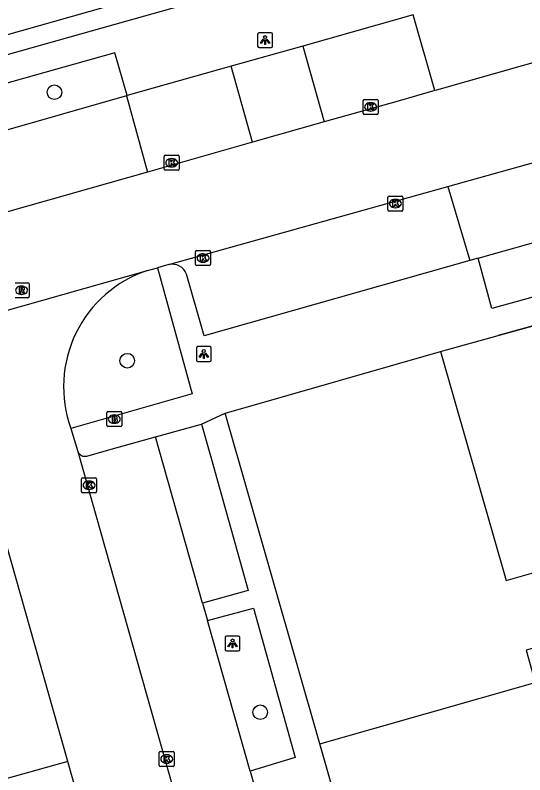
# Model space of a CAD drawing. Extents: x 159689 to 160786, y 387323 to 388339.
# Drawn here: x 160055.1 to 160089.3, y 388135.1 to 388186 of the extents above; entities that cross this region are included whole.
import ezdxf

# ---------------------------------------------------------------- set-up
doc = ezdxf.new("R2010")
doc.units = 0
for name, color, linetype in [('IMGEO_Boom', 7, 'Continuous'), ('IMGEO_Brandkraan', 7, 'Continuous'), ('IMGEO_Kolk', 7, 'Continuous'), ('IMGEO_Lichtpunt', 7, 'Continuous'), ('IMGEO_Muur', 7, 'Continuous'), ('IMGEO_Pand', 7, 'Continuous'), ('IMGEO_Parkeervlak_open', 7, 'Continuous'), ('IMGEO_Rijbaan_lokaal_gesloten', 7, 'Continuous'), ('IMGEO_Rijbaan_lokaal_open', 7, 'Continuous'), ('IMGEO_Rioolput', 7, 'Continuous'), ('IMGEO_Voetpad_open', 7, 'Continuous')]:
    doc.layers.add(name, color=color, linetype=linetype)

msp = doc.modelspace()

# ---------------------------------------------------------------- linework, layer by layer
at = {"layer": 'IMGEO_Boom'}
for centre in [(160057.737, 388180.81), (160062.61, 388162.828), (160071.527, 388139.286)]:
    msp.add_circle(centre, 0.489, dxfattribs=at)
at = {"layer": 'IMGEO_Brandkraan'}
for p, q in [((160061.246, 388158.489), (160061.246, 388159.341)), ((160061.321, 388159.415), (160062.173, 388159.415)), ((160061.734, 388159.195), (160061.759, 388159.195)), ((160062.247, 388159.341), (160062.247, 388158.489)), ((160061.757, 388158.635), (160061.732, 388158.635)), ((160062.173, 388158.415), (160061.321, 388158.415))]:
    msp.add_line(p, q, dxfattribs=at)
for points in [[(160061.246, 388158.489), (160061.246, 388159.341)], [(160061.321, 388159.415), (160062.173, 388159.415)], [(160061.594, 388159.115), (160061.594, 388158.715), (160061.807, 388158.715)], [(160061.825, 388159.115), (160061.594, 388159.115)], [(160061.773, 388159.034), (160061.719, 388159.034), (160061.719, 388158.958)], [(160062.247, 388159.341), (160062.247, 388158.489)], [(160061.719, 388158.958), (160061.772, 388158.958)], [(160061.781, 388158.882), (160061.719, 388158.882), (160061.719, 388158.801)], [(160061.719, 388158.801), (160061.781, 388158.801)], [(160062.173, 388158.415), (160061.321, 388158.415)]]:
    msp.add_lwpolyline(points, dxfattribs=at)
for centre, radius, start, end in [((160061.323, 388159.339), 0.0765, 91.552, 178.448), ((160061.323, 388159.339), 0.0765, 91.552, 178.448), ((160061.774, 388158.996), 0.0379, 267.8285, 90.9355), ((160061.829, 388158.97), 0.145, 59.4692, 91.5367), ((160061.854, 388159.017), 0.0922, 285.5137, 58.1501), ((160062.171, 388159.339), 0.0765, 1.552, 88.448), ((160062.171, 388159.339), 0.0765, 1.552, 88.448), ((160061.782, 388158.841), 0.0404, 269.8759, 90.5077), ((160061.813, 388158.966), 0.251, 268.6676, 293.5347), ((160061.859, 388158.825), 0.105, 301.3115, 78.989), ((160061.323, 388158.491), 0.0765, 181.552, 268.448), ((160061.323, 388158.491), 0.0765, 181.552, 268.448), ((160062.171, 388158.491), 0.0765, 271.552, 358.448), ((160062.171, 388158.491), 0.0765, 271.552, 358.448)]:
    msp.add_arc(centre, radius, start, end, dxfattribs=at)
for centre, major_axis, ratio, start_param, end_param in [((160061.733, 388158.915), (-0.387, 0.002), 0.722429, 4.712389, 7.853982), ((160061.758, 388158.915), (-0.39, 0.002), 0.717154, 1.570796, 4.712389)]:
    msp.add_ellipse(centre, major_axis=major_axis, ratio=ratio, start_param=start_param, end_param=end_param, dxfattribs=at)
at = {"layer": 'IMGEO_Kolk'}
for p, q in [((160078.42, 388179.401), (160078.42, 388180.253)), ((160078.495, 388180.327), (160079.347, 388180.327)), ((160078.908, 388180.107), (160078.933, 388180.107)), ((160079.421, 388180.253), (160079.421, 388179.401)), ((160078.931, 388179.547), (160078.906, 388179.547)), ((160079.347, 388179.327), (160078.495, 388179.327)), ((160065.093, 388175.659), (160065.093, 388176.511)), ((160065.168, 388176.585), (160066.02, 388176.585)), ((160065.581, 388176.365), (160065.606, 388176.365)), ((160066.094, 388176.511), (160066.094, 388175.659)), ((160066.02, 388175.585), (160065.168, 388175.585)), ((160065.604, 388175.805), (160065.579, 388175.805)), ((160080.081, 388172.929), (160080.081, 388173.781)), ((160080.156, 388173.855), (160081.008, 388173.855)), ((160081.082, 388173.781), (160081.082, 388172.929)), ((160080.569, 388173.635), (160080.594, 388173.635)), ((160081.008, 388172.855), (160080.156, 388172.855)), ((160080.592, 388173.075), (160080.567, 388173.075)), ((160067.194, 388169.279), (160067.194, 388170.131)), ((160067.269, 388170.205), (160068.121, 388170.205)), ((160067.682, 388169.985), (160067.707, 388169.985)), ((160068.195, 388170.131), (160068.195, 388169.279)), ((160068.121, 388169.205), (160067.269, 388169.205)), ((160067.705, 388169.425), (160067.68, 388169.425)), ((160059.63, 388154.986), (160060.482, 388154.986)), ((160059.555, 388154.06), (160059.555, 388154.912)), ((160060.043, 388154.766), (160060.068, 388154.766)), ((160060.556, 388154.912), (160060.556, 388154.06)), ((160060.482, 388153.986), (160059.63, 388153.986)), ((160060.066, 388154.206), (160060.041, 388154.206)), ((160064.834, 388136.649), (160065.686, 388136.649)), ((160064.759, 388135.723), (160064.759, 388136.575)), ((160065.247, 388136.429), (160065.272, 388136.429)), ((160065.76, 388136.575), (160065.76, 388135.723)), ((160065.686, 388135.649), (160064.834, 388135.649)), ((160065.27, 388135.869), (160065.245, 388135.869))]:
    msp.add_line(p, q, dxfattribs=at)
for points in [[(160078.42, 388179.401), (160078.42, 388180.253)], [(160078.495, 388180.327), (160079.347, 388180.327)], [(160078.741, 388180.027), (160078.864, 388180.027), (160078.864, 388179.876), (160078.994, 388180.027), (160079.158, 388180.027), (160079.012, 388179.876), (160079.165, 388179.627), (160079.013, 388179.627), (160078.928, 388179.791), (160078.864, 388179.724), (160078.864, 388179.627), (160078.741, 388179.627), (160078.741, 388180.027)], [(160079.421, 388180.253), (160079.421, 388179.401)], [(160079.347, 388179.327), (160078.495, 388179.327)], [(160065.093, 388175.659), (160065.093, 388176.511)], [(160065.168, 388176.585), (160066.02, 388176.585)], [(160066.094, 388176.511), (160066.094, 388175.659)], [(160065.414, 388176.285), (160065.537, 388176.285), (160065.537, 388176.134), (160065.667, 388176.285), (160065.831, 388176.285), (160065.685, 388176.134), (160065.838, 388175.885), (160065.686, 388175.885), (160065.601, 388176.049), (160065.537, 388175.982), (160065.537, 388175.885), (160065.414, 388175.885), (160065.414, 388176.285)], [(160066.02, 388175.585), (160065.168, 388175.585)], [(160080.081, 388172.929), (160080.081, 388173.781)], [(160080.156, 388173.855), (160081.008, 388173.855)], [(160081.082, 388173.781), (160081.082, 388172.929)], [(160080.402, 388173.555), (160080.525, 388173.555), (160080.525, 388173.404), (160080.655, 388173.555), (160080.819, 388173.555), (160080.673, 388173.404), (160080.826, 388173.155), (160080.674, 388173.155), (160080.589, 388173.319), (160080.525, 388173.252), (160080.525, 388173.155), (160080.402, 388173.155), (160080.402, 388173.555)], [(160081.008, 388172.855), (160080.156, 388172.855)], [(160067.194, 388169.279), (160067.194, 388170.131)], [(160067.269, 388170.205), (160068.121, 388170.205)], [(160067.515, 388169.905), (160067.638, 388169.905), (160067.638, 388169.754), (160067.768, 388169.905), (160067.932, 388169.905), (160067.786, 388169.754), (160067.939, 388169.505), (160067.787, 388169.505), (160067.702, 388169.669), (160067.638, 388169.602), (160067.638, 388169.505), (160067.515, 388169.505), (160067.515, 388169.905)], [(160068.195, 388170.131), (160068.195, 388169.279)], [(160068.121, 388169.205), (160067.269, 388169.205)], [(160059.63, 388154.986), (160060.482, 388154.986)], [(160059.555, 388154.06), (160059.555, 388154.912)], [(160059.876, 388154.686), (160059.999, 388154.686), (160059.999, 388154.535), (160060.129, 388154.686), (160060.293, 388154.686), (160060.147, 388154.535), (160060.3, 388154.286), (160060.148, 388154.286), (160060.063, 388154.45), (160059.999, 388154.383), (160059.999, 388154.286), (160059.876, 388154.286), (160059.876, 388154.686)], [(160060.556, 388154.912), (160060.556, 388154.06)], [(160060.482, 388153.986), (160059.63, 388153.986)], [(160064.834, 388136.649), (160065.686, 388136.649)], [(160064.759, 388135.723), (160064.759, 388136.575)], [(160065.08, 388136.349), (160065.203, 388136.349), (160065.203, 388136.198), (160065.333, 388136.349), (160065.497, 388136.349), (160065.351, 388136.198), (160065.504, 388135.949), (160065.352, 388135.949), (160065.267, 388136.113), (160065.203, 388136.046), (160065.203, 388135.949), (160065.08, 388135.949), (160065.08, 388136.349)], [(160065.76, 388136.575), (160065.76, 388135.723)], [(160065.686, 388135.649), (160064.834, 388135.649)]]:
    msp.add_lwpolyline(points, dxfattribs=at)
for centre, start, end in [((160078.497, 388180.251), 91.552, 178.448), ((160078.497, 388180.251), 91.552, 178.448), ((160079.345, 388180.251), 1.552, 88.448), ((160079.345, 388180.251), 1.552, 88.448), ((160078.497, 388179.403), 181.552, 268.448), ((160078.497, 388179.403), 181.552, 268.448), ((160079.345, 388179.403), 271.552, 358.448), ((160079.345, 388179.403), 271.552, 358.448), ((160065.17, 388176.509), 91.552, 178.448), ((160065.17, 388176.509), 91.552, 178.448), ((160066.018, 388176.509), 1.552, 88.448), ((160066.018, 388176.509), 1.552, 88.448), ((160065.17, 388175.661), 181.552, 268.448), ((160065.17, 388175.661), 181.552, 268.448), ((160066.018, 388175.661), 271.552, 358.448), ((160066.018, 388175.661), 271.552, 358.448), ((160080.158, 388173.779), 91.552, 178.448), ((160080.158, 388173.779), 91.552, 178.448), ((160081.006, 388173.779), 1.552, 88.448), ((160081.006, 388173.779), 1.552, 88.448), ((160080.158, 388172.931), 181.552, 268.448), ((160080.158, 388172.931), 181.552, 268.448), ((160081.006, 388172.931), 271.552, 358.448), ((160081.006, 388172.931), 271.552, 358.448), ((160067.271, 388170.129), 91.552, 178.448), ((160067.271, 388170.129), 91.552, 178.448), ((160068.119, 388170.129), 1.552, 88.448), ((160068.119, 388170.129), 1.552, 88.448), ((160067.271, 388169.281), 181.552, 268.448), ((160067.271, 388169.281), 181.552, 268.448), ((160068.119, 388169.281), 271.552, 358.448), ((160068.119, 388169.281), 271.552, 358.448), ((160059.632, 388154.91), 91.552, 178.448), ((160059.632, 388154.91), 91.552, 178.448), ((160060.48, 388154.91), 1.552, 88.448), ((160060.48, 388154.91), 1.552, 88.448), ((160059.632, 388154.062), 181.552, 268.448), ((160059.632, 388154.062), 181.552, 268.448), ((160060.48, 388154.062), 271.552, 358.448), ((160060.48, 388154.062), 271.552, 358.448), ((160064.836, 388136.573), 91.552, 178.448), ((160064.836, 388136.573), 91.552, 178.448), ((160065.684, 388136.573), 1.552, 88.448), ((160065.684, 388136.573), 1.552, 88.448), ((160064.836, 388135.725), 181.552, 268.448), ((160064.836, 388135.725), 181.552, 268.448), ((160065.684, 388135.725), 271.552, 358.448), ((160065.684, 388135.725), 271.552, 358.448)]:
    msp.add_arc(centre, 0.0765, start, end, dxfattribs=at)
for centre, major_axis, ratio, start_param, end_param in [((160078.907, 388179.827), (-0.387, 0.002), 0.722429, 4.712389, 7.853982), ((160078.932, 388179.827), (-0.39, 0.002), 0.717154, 1.570796, 4.712389), ((160065.58, 388176.085), (-0.387, 0.002), 0.722429, 4.712389, 7.853982), ((160065.605, 388176.085), (-0.39, 0.002), 0.717154, 1.570796, 4.712389), ((160080.568, 388173.355), (-0.387, 0.002), 0.722429, 4.712389, 7.853982), ((160080.593, 388173.355), (-0.39, 0.002), 0.717154, 1.570796, 4.712389), ((160067.681, 388169.705), (-0.387, 0.002), 0.722429, 4.712389, 7.853982), ((160067.706, 388169.705), (-0.39, 0.002), 0.717154, 1.570796, 4.712389), ((160060.042, 388154.486), (-0.387, 0.002), 0.722429, 4.712389, 7.853982), ((160060.067, 388154.486), (-0.39, 0.002), 0.717154, 1.570796, 4.712389), ((160065.246, 388136.149), (-0.387, 0.002), 0.722429, 4.712389, 7.853982), ((160065.271, 388136.149), (-0.39, 0.002), 0.717154, 1.570796, 4.712389)]:
    msp.add_ellipse(centre, major_axis=major_axis, ratio=ratio, start_param=start_param, end_param=end_param, dxfattribs=at)
at = {"layer": 'IMGEO_Lichtpunt'}
for p, q in [((160071.352, 388184.703), (160071.352, 388183.896)), ((160071.352, 388184.703), (160071.352, 388183.896)), ((160072.254, 388184.798), (160071.446, 388184.798)), ((160072.254, 388184.798), (160071.446, 388184.798)), ((160072.348, 388183.896), (160072.348, 388184.703)), ((160072.348, 388183.896), (160072.348, 388184.703)), ((160071.446, 388183.802), (160072.254, 388183.802)), ((160071.446, 388183.802), (160072.254, 388183.802)), ((160067.245, 388163.678), (160067.245, 388162.871)), ((160067.245, 388163.678), (160067.245, 388162.871)), ((160068.147, 388163.773), (160067.339, 388163.773)), ((160068.147, 388163.773), (160067.339, 388163.773)), ((160068.241, 388162.871), (160068.241, 388163.678)), ((160068.241, 388162.871), (160068.241, 388163.678)), ((160067.339, 388162.777), (160068.147, 388162.777)), ((160067.339, 388162.777), (160068.147, 388162.777)), ((160069.173, 388144.293), (160069.173, 388143.486)), ((160069.173, 388144.293), (160069.173, 388143.486)), ((160070.075, 388144.388), (160069.267, 388144.388)), ((160070.075, 388144.388), (160069.267, 388144.388)), ((160070.169, 388143.486), (160070.169, 388144.293)), ((160070.169, 388143.486), (160070.169, 388144.293)), ((160069.267, 388143.392), (160070.075, 388143.392)), ((160069.267, 388143.392), (160070.075, 388143.392))]:
    msp.add_line(p, q, dxfattribs=at)
for points in [[(160071.726, 388184.367), (160071.765, 388184.339), (160071.577, 388184.077), (160071.539, 388184.104), (160071.726, 388184.367)], [(160071.828, 388184.319), (160071.875, 388184.319), (160071.875, 388183.997), (160071.828, 388183.997), (160071.828, 388184.319)], [(160071.938, 388184.339), (160071.976, 388184.366), (160072.163, 388184.104), (160072.124, 388184.076), (160071.938, 388184.339)], [(160067.619, 388163.342), (160067.658, 388163.314), (160067.47, 388163.052), (160067.432, 388163.079), (160067.619, 388163.342)], [(160067.721, 388163.294), (160067.768, 388163.294), (160067.768, 388162.972), (160067.721, 388162.972), (160067.721, 388163.294)], [(160067.831, 388163.314), (160067.869, 388163.341), (160068.056, 388163.079), (160068.017, 388163.051), (160067.831, 388163.314)], [(160069.547, 388143.957), (160069.586, 388143.929), (160069.398, 388143.667), (160069.36, 388143.694), (160069.547, 388143.957)], [(160069.649, 388143.909), (160069.696, 388143.909), (160069.696, 388143.587), (160069.649, 388143.587), (160069.649, 388143.909)], [(160069.759, 388143.929), (160069.797, 388143.956), (160069.984, 388143.694), (160069.945, 388143.666), (160069.759, 388143.929)]]:
    msp.add_lwpolyline(points, dxfattribs=at)
for centre in [(160071.851, 388184.501), (160067.744, 388163.476), (160069.672, 388144.091)]:
    msp.add_circle(centre, 0.0994, dxfattribs=at)
for centre, start, end in [((160071.446, 388184.703), 90, 180), ((160071.446, 388184.703), 90, 180), ((160072.254, 388184.703), 0, 90), ((160072.254, 388184.703), 0, 90), ((160071.446, 388183.896), 180, 270), ((160071.446, 388183.896), 180, 270), ((160072.254, 388183.896), 270, 0), ((160072.254, 388183.896), 270, 360), ((160067.339, 388163.678), 90, 180), ((160067.339, 388163.678), 90, 180), ((160068.147, 388163.678), 0, 90), ((160068.147, 388163.678), 0, 90), ((160067.339, 388162.871), 180, 270), ((160067.339, 388162.871), 180, 270), ((160068.147, 388162.871), 270, 0), ((160068.147, 388162.871), 270, 360), ((160069.267, 388144.293), 90, 180), ((160069.267, 388144.293), 90, 180), ((160070.075, 388144.293), 0, 90), ((160070.075, 388144.293), 0, 90), ((160069.267, 388143.486), 180, 270), ((160069.267, 388143.486), 180, 270), ((160070.075, 388143.486), 270, 0), ((160070.075, 388143.486), 270, 360)]:
    msp.add_arc(centre, 0.0946, start, end, dxfattribs=at)
at = {"layer": 'IMGEO_Muur'}
msp.add_lwpolyline([(160093.367, 388166.144), (160087.462, 388164.514)], dxfattribs=at)
at = {"layer": 'IMGEO_Pand'}
for points in [[(160076.216, 388190.796), (160042.79, 388181.339), (160035.314, 388208.074)], [(160069.173, 388159.32), (160070.039, 388159.568), (160083.612, 388163.451)], [(160083.612, 388163.451), (160088.004, 388148.101), (160090.967, 388148.949), (160092.304, 388144.276), (160089.341, 388143.429), (160089.955, 388141.283)], [(160075.514, 388137.157), (160069.173, 388159.32)], [(160075.514, 388137.157), (160089.955, 388141.283)], [(160085.679, 388101.631), (160084.325, 388106.364), (160075.514, 388137.157)]]:
    msp.add_lwpolyline(points, dxfattribs=at)
at = {"layer": 'IMGEO_Parkeervlak_open'}
for points in [[(160062.559, 388180.579), (160053.8, 388178.069)], [(160062.614, 388180.595), (160062.559, 388180.579)], [(160062.559, 388180.579), (160063.981, 388175.467)], [(160084.098, 388174.496), (160085.574, 388169.532)], [(160086.127, 388169.688), (160096.266, 388172.561)], [(160067.665, 388146.599), (160064.518, 388157.719)], [(160070.85, 388135.346), (160068, 388145.416)]]:
    msp.add_lwpolyline(points, dxfattribs=at)
at = {"layer": 'IMGEO_Rijbaan_lokaal_gesloten'}
for points in [[(160042.911, 388162.898), (160063.98, 388168.869)], [(160058.836, 388158.298), (160059.305, 388156.752), (160059.309, 388156.738), (160059.309, 388156.737), (160059.31, 388156.736)], [(160059.31, 388156.736), (160066.057, 388132.908)], [(160058.624, 388135.972), (160053.232, 388155.006)], [(160060.387, 388129.75), (160058.624, 388135.972)]]:
    msp.add_lwpolyline(points, dxfattribs=at)
msp.add_arc((160066.538, 388161.087), 8.191, 108.1957, 199.9079, dxfattribs=at)
at = {"layer": 'IMGEO_Rijbaan_lokaal_open'}
for points in [[(160102.67, 388186.446), (160083.328, 388180.948), (160083.225, 388180.919)], [(160084.098, 388174.496), (160124.746, 388185.866)], [(160083.225, 388180.919), (160080.763, 388180.221), (160075.81, 388178.818)], [(160075.81, 388178.818), (160071.002, 388177.456)], [(160071.002, 388177.456), (160063.981, 388175.467)], [(160063.981, 388175.467), (160044.872, 388170.053)], [(160065.399, 388169.266), (160084.098, 388174.496)], [(160065.399, 388169.266), (160064.633, 388169.054)], [(160063.98, 388168.869), (160064.633, 388169.054)]]:
    msp.add_lwpolyline(points, dxfattribs=at)
at = {"layer": 'IMGEO_Rioolput'}
for p, q in [((160055.106, 388168.045), (160055.958, 388168.045)), ((160055.519, 388167.825), (160055.544, 388167.825)), ((160056.032, 388167.971), (160056.032, 388167.119)), ((160055.542, 388167.265), (160055.517, 388167.265)), ((160055.958, 388167.045), (160055.106, 388167.045))]:
    msp.add_line(p, q, dxfattribs=at)
for points in [[(160055.106, 388168.045), (160055.958, 388168.045)], [(160055.62, 388167.743), (160055.368, 388167.745), (160055.368, 388167.345)], [(160056.032, 388167.971), (160056.032, 388167.119)], [(160055.368, 388167.345), (160055.492, 388167.345), (160055.492, 388167.507), (160055.503, 388167.507)], [(160055.546, 388167.664), (160055.492, 388167.664), (160055.492, 388167.583)], [(160055.492, 388167.583), (160055.544, 388167.583)], [(160055.55, 388167.478), (160055.621, 388167.345), (160055.761, 388167.345), (160055.696, 388167.471)], [(160055.958, 388167.045), (160055.106, 388167.045)]]:
    msp.add_lwpolyline(points, dxfattribs=at)
for centre, radius, start, end in [((160055.619, 388167.633), 0.109, 350.3612, 89.416), ((160055.956, 388167.969), 0.0765, 1.552, 88.448), ((160055.956, 388167.969), 0.0765, 1.552, 88.448), ((160055.502, 388167.454), 0.0533, 26.0293, 88.6989), ((160055.528, 388167.772), 0.19, 274.7715, 282.9687), ((160055.552, 388167.568), 0.0964, 77.0061, 93.1865), ((160055.566, 388167.625), 0.0378, 276.6634, 79.6772), ((160055.617, 388167.633), 0.112, 277.5842, 350.9817), ((160055.601, 388167.418), 0.108, 29.5134, 73.7905), ((160055.956, 388167.121), 0.0765, 271.552, 358.448), ((160055.956, 388167.121), 0.0765, 271.552, 358.448)]:
    msp.add_arc(centre, radius, start, end, dxfattribs=at)
for centre, major_axis, ratio, start_param, end_param in [((160055.518, 388167.545), (-0.387, 0.002), 0.722429, 4.712389, 7.853982), ((160055.543, 388167.545), (-0.39, 0.002), 0.717154, 1.570796, 4.712389)]:
    msp.add_ellipse(centre, major_axis=major_axis, ratio=ratio, start_param=start_param, end_param=end_param, dxfattribs=at)
at = {"layer": 'IMGEO_Voetpad_open'}
for points in [[(160032.15, 388177.038), (160036.595, 388178.285), (160041.805, 388179.747), (160057.205, 388184.068), (160062.526, 388185.581), (160068.018, 388187.143), (160071.499, 388188.133), (160076.494, 388189.554), (160080.597, 388190.733)], [(160081.763, 388185.984), (160079.336, 388185.301), (160074.379, 388183.906)], [(160083.225, 388180.919), (160081.763, 388185.984)], [(160062.614, 388180.595), (160061.779, 388183.455), (160052.943, 388180.965), (160053.8, 388178.069)], [(160074.379, 388183.906), (160069.578, 388182.555)], [(160074.379, 388183.906), (160075.81, 388178.818)], [(160069.578, 388182.555), (160062.614, 388180.595)], [(160071.002, 388177.456), (160069.578, 388182.555)], [(160096.266, 388172.561), (160097.233, 388169.14), (160087.045, 388166.331), (160086.127, 388169.688)], [(160085.574, 388169.532), (160067.773, 388164.487), (160066.59, 388168.629)], [(160086.127, 388169.688), (160085.574, 388169.532)], [(160064.633, 388169.054), (160066.974, 388160.618), (160058.836, 388158.298)], [(160083.612, 388163.451), (160087.462, 388164.514), (160093.367, 388166.144)], [(160067.598, 388158.572), (160069.173, 388159.32)], [(160064.518, 388157.719), (160067.598, 388158.572)], [(160067.598, 388158.572), (160068.237, 388156.292), (160070.715, 388147.426), (160067.665, 388146.599)], [(160059.907, 388156.441), (160061.546, 388156.895), (160064.518, 388157.719)], [(160067.665, 388146.599), (160068, 388145.416)], [(160068, 388145.416), (160071.08, 388146.245), (160073.868, 388136.244), (160070.85, 388135.346)], [(160058.624, 388135.972), (160053.49, 388134.554)], [(160070.85, 388135.346), (160071.144, 388134.309)]]:
    msp.add_lwpolyline(points, dxfattribs=at)
for centre, radius, start, end in [((160065.624, 388168.256), 1.035, 21.1456, 102.5747), ((160059.777, 388156.929), 0.505, 202.5027, 284.9059)]:
    msp.add_arc(centre, radius, start, end, dxfattribs=at)

doc.saveas('drawing.dxf')
